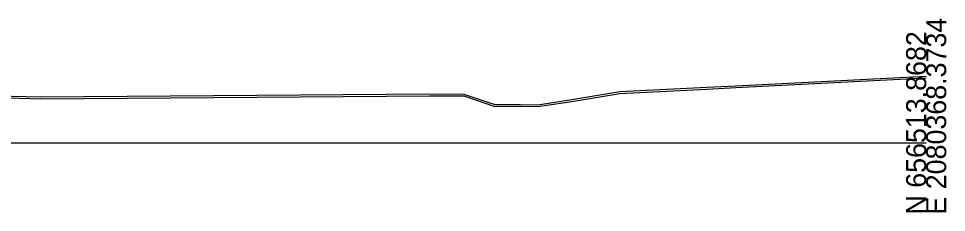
# Model space of a CAD drawing. Extents: x 1131015 to 1136271, y 133453 to 174329.
# Drawn here: x 1132513.5 to 1132643.3, y 160158 to 160185 of the extents above; entities that cross this region are included whole.
import ezdxf

# ---------------------------------------------------------------- set-up
doc = ezdxf.new("R2010")
doc.units = 0
for name, color, linetype in [('DESIGN - SHEET - Light Grid', 7, 'Continuous'), ('SURVEY - GROUND - Bottom of Topsoil Layer', 7, 'Continuous'), ('SURVEY - GROUND - Top of Ground', 7, 'Continuous')]:
    doc.layers.add(name, color=color, linetype=linetype)

msp = doc.modelspace()

# ---------------------------------------------------------------- linework, layer by layer
at = {"layer": 'DESIGN - SHEET - Light Grid'}
msp.add_line((1132340.46, 160167.66), (1132640.46, 160167.66), dxfattribs=at)
at = {"layer": 'SURVEY - GROUND - Bottom of Topsoil Layer'}
for p, q in [((1132613.84, 160175.4), (1132640.46, 160176.74)), ((1132498.27, 160174.34), (1132516.57, 160173.83)), ((1132590.9, 160173.46), (1132597.62, 160174.59)), ((1132597.62, 160174.59), (1132609.79, 160175.19)), ((1132609.79, 160175.19), (1132613.84, 160175.4)), ((1132516.57, 160173.83), (1132571.06, 160174.26)), ((1132571.06, 160174.26), (1132575.81, 160174.24)), ((1132575.81, 160174.24), (1132580.13, 160172.77)), ((1132586.14, 160172.75), (1132590.9, 160173.46)), ((1132580.13, 160172.77), (1132583.68, 160172.79)), ((1132583.68, 160172.79), (1132586.14, 160172.75))]:
    msp.add_line(p, q, dxfattribs=at)
at = {"layer": 'SURVEY - GROUND - Top of Ground'}
for p, q in [((1132613.84, 160175.65), (1132640.46, 160176.99)), ((1132609.79, 160175.44), (1132613.84, 160175.65)), ((1132498.27, 160174.59), (1132516.57, 160174.08)), ((1132516.57, 160174.08), (1132571.06, 160174.51)), ((1132571.06, 160174.51), (1132575.81, 160174.49)), ((1132575.81, 160174.49), (1132580.13, 160173.02)), ((1132590.9, 160173.71), (1132597.62, 160174.84)), ((1132597.62, 160174.84), (1132609.79, 160175.44)), ((1132580.13, 160173.02), (1132583.68, 160173.04)), ((1132583.68, 160173.04), (1132586.14, 160173)), ((1132586.14, 160173), (1132590.9, 160173.71))]:
    msp.add_line(p, q, dxfattribs=at)

# ---------------------------------------------------------------- texts
at = {"layer": 'DESIGN - SHEET - Light Grid'}
for s, p in [('E 2080368.3734', (1132643.26, 160157.66)), ('N 656513.8682', (1132640.46, 160157.66))]:
    msp.add_text(s, height=2.8, rotation=90, dxfattribs=at).set_placement(p)

doc.saveas('drawing.dxf')
